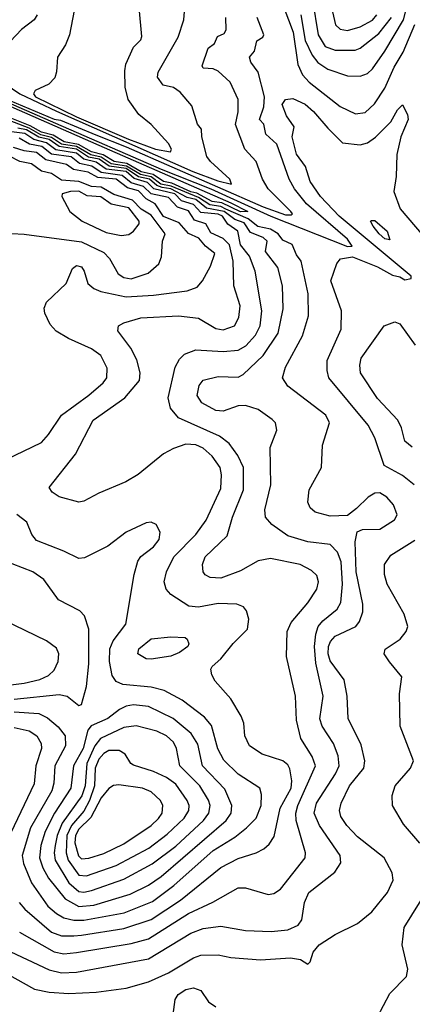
# Model space of a CAD drawing. Extents: x 1173029 to 1307123, y 522559 to 678521.
# Tile 619 of 623: x 1248317 to 1249895, y 662386 to 666346. Entities that reach past the tile are written whole.
import ezdxf

# ---------------------------------------------------------------- set-up
doc = ezdxf.new("R2010")
doc.units = 0

msp = doc.modelspace()

# ---------------------------------------------------------------- linework, layer by layer
at = {"layer": '0CON10XD'}
for points in [[(1249547.8, 666495), (1249585.7, 666325.7), (1249605, 666307.6), (1249635, 666301.7), (1249685, 666316.9), (1249735, 666344), (1249752.5, 666365)], [(1248542.8, 666417.2), (1248516.9, 666285), (1248500.6, 666245), (1248468.9, 666195), (1248465.5, 666135.5), (1248457.7, 666112.3), (1248433.5, 666086.5), (1248378.8, 666061.2), (1248372.5, 666047.5), (1248380.1, 666035), (1248545, 665954.6), (1248754.6, 665865), (1248862.5, 665825), (1248923.3, 665815), (1248927.3, 665825), (1248915, 665847.3), (1248845, 665924.4), (1248795.6, 665965), (1248752.9, 666025), (1248740.7, 666075), (1248740.2, 666139.8), (1248743.6, 666166.4), (1248774.6, 666235), (1248804.5, 666265), (1248808, 666278), (1248797.8, 666395)], [(1249446.6, 666365), (1249465, 666262), (1249492.7, 666202.7), (1249515, 666173.2), (1249555, 666146.7), (1249635, 666120), (1249685, 666118.5), (1249715, 666129.6), (1249735, 666148.2), (1249785, 666219.4), (1249860, 666345), (1249883, 666435)], [(1249494.5, 666425), (1249516.5, 666285), (1249545, 666238.4), (1249585, 666223.1), (1249665, 666223.1), (1249685, 666231.4), (1249760.2, 666289.8), (1249811, 666355)], [(1247375, 666395.5), (1248635, 665840.7), (1249165, 665608.8), (1249233.8, 665575), (1249205, 665573.7), (1249129.3, 665609.3), (1249090.7, 665615), (1249028.3, 665648.3), (1249005, 665653), (1248928, 665688), (1248894.4, 665695), (1248853, 665723), (1248805, 665733.9), (1248747.3, 665767.3), (1248696.9, 665775), (1248652.3, 665802.3), (1248605, 665813.9), (1248553.3, 665843.3), (1248496.4, 665855), (1248451.6, 665881.6), (1248405, 665893.9), (1248359.5, 665919.5), (1248251.7, 665961.7)], [(1248231.9, 666105), (1248318.1, 666048.1), (1248465, 665977.6), (1249012.5, 665735), (1249112.8, 665697.2), (1249168.8, 665685), (1249162.2, 665705), (1249083.3, 665775), (1249069.7, 665795), (1249048.5, 665875), (1249047.5, 665905), (1249031.5, 665925), (1249009.1, 665999.1), (1248961.9, 666055), (1248935, 666072.9), (1248893.1, 666083.1), (1248871.3, 666115), (1248872.9, 666135), (1248954.6, 666275), (1248976.7, 666345), (1248978.9, 666378.9)], [(1249379.1, 666395), (1249415.8, 666295.8), (1249435.1, 666165.1), (1249453.6, 666123.6), (1249480.7, 666095), (1249605, 665996.2), (1249666.8, 665966.8), (1249705, 665973.1), (1249743.2, 666006.8), (1249785, 666071.1), (1249822.5, 666155), (1249858.5, 666215), (1249905, 666326.2)], [(1247532.7, 666335), (1248460.4, 665929.6), (1248885.4, 665745), (1249085.6, 665665), (1249326, 665556), (1249635, 665433.3), (1249652.9, 665435), (1249635, 665462.9), (1249470, 665605), (1249422.1, 665665), (1249400.5, 665705), (1249351, 665845), (1249306.9, 665885), (1249298.8, 665925), (1249280.5, 665945), (1249298.5, 665995), (1249300.6, 666035), (1249275.9, 666135), (1249246.2, 666175), (1249240.5, 666195), (1249260.8, 666219.2), (1249269.8, 666260.2), (1249294.3, 666275), (1249297.7, 666285), (1249271.8, 666355)], [(1248225, 666042.5), (1248455, 665945.1), (1248481.6, 665941.6), (1248623.3, 665883.3), (1248745.4, 665835), (1249295, 665593.3), (1249385, 665561.4), (1249409.4, 665560.6), (1249413.1, 665565), (1249406.6, 665575), (1249315.5, 665665.5), (1249293.3, 665705), (1249266.8, 665775), (1249221.5, 665825), (1249184, 665924), (1249194.5, 665975), (1249194.6, 666025), (1249162.5, 666095), (1249115, 666139.2), (1249095, 666148), (1249055, 666151.5), (1249050, 666160), (1249075, 666231.4), (1249099.9, 666250.1), (1249111.7, 666278.3), (1249139.3, 666290.7), (1249146.7, 666305), (1249145.8, 666355)], [(1248386.7, 666365), (1248374.6, 666345), (1248323.6, 666306.4), (1248257.6, 666235)], [(1249902.9, 664475), (1249855, 664512.8), (1249782.4, 664552.4), (1249745, 664664), (1249717.1, 664715), (1249559.6, 664905), (1249552.3, 664935), (1249553.1, 664975), (1249608.8, 665101.2), (1249610, 665175), (1249567.9, 665295), (1249591.1, 665365), (1249606.2, 665383.8), (1249655, 665392.4), (1249755, 665352.5), (1249815, 665318.8), (1249845, 665311.8), (1249865, 665299.1), (1249890.5, 665305), (1249890.8, 665315), (1249601.2, 665555), (1249526.2, 665635), (1249484.5, 665695), (1249465.1, 665755.1), (1249429, 665805), (1249411.8, 665875), (1249419.6, 665915), (1249388.8, 665958.8), (1249372.5, 666005), (1249385, 666025.5), (1249415, 666029.5), (1249465, 666006.7), (1249497.2, 665977.2), (1249555, 665909.1), (1249615, 665850.8), (1249685, 665843.2), (1249715, 665850.5), (1249746.9, 665873.1), (1249808.2, 665935), (1249835, 665982.9), (1249855, 666003.8), (1249875, 665964.2), (1249877.9, 665945), (1249849.5, 665875), (1249833, 665803), (1249830.2, 665715), (1249820.3, 665655), (1249846, 665585), (1249969.9, 665439.9)], [(1248515, 662429.3), (1248625, 662434.1), (1248745, 662450.7), (1248835, 662476.4), (1248915, 662512.8), (1249015, 662573.3), (1249045, 662583.3), (1249115, 662585.4), (1249165, 662574.7), (1249285, 662565.3), (1249405, 662572.5), (1249445.5, 662565.5), (1249475, 662547.5), (1249483.8, 662556.2), (1249496.7, 662595), (1249520.5, 662625), (1249585, 662666.8), (1249675, 662711.5), (1249732.2, 662757.8), (1249795.4, 662835), (1249818.5, 662885), (1249813.9, 662915), (1249781.8, 662975), (1249675, 663059.6), (1249631.6, 663105), (1249608.3, 663141.7), (1249602.5, 663165), (1249608.6, 663195), (1249642.4, 663265), (1249700.6, 663335), (1249704.7, 663365), (1249689, 663429), (1249637.6, 663535), (1249632.9, 663625), (1249620.7, 663690.7), (1249565, 663767.3), (1249557, 663795), (1249558.1, 663825), (1249565.8, 663845), (1249585, 663866.6), (1249667.8, 663905), (1249682.1, 663925), (1249695.8, 663964.2), (1249696.5, 663995), (1249669.7, 664125), (1249664.7, 664245.3), (1249673.3, 664286.7), (1249694.3, 664295.7), (1249765, 664297.5), (1249823.3, 664335), (1249833.5, 664355), (1249819.6, 664395), (1249792.5, 664425), (1249765, 664443.1), (1249745, 664441.5), (1249718.1, 664425), (1249670.5, 664379.5), (1249635, 664351.4), (1249565, 664349.6), (1249505, 664365.6), (1249485, 664382), (1249475.5, 664405), (1249480.4, 664455), (1249529.4, 664545), (1249534.1, 664635), (1249562.1, 664725), (1249547.1, 664755), (1249395, 664872.1), (1249372.9, 664905), (1249385, 664948.6), (1249453.4, 665075), (1249477.2, 665155), (1249476.5, 665243.5), (1249448.9, 665375), (1249429.8, 665399.8), (1249412.3, 665442.3), (1249375, 665458.9), (1249355.4, 665485), (1249325, 665502.7), (1249273.8, 665513.8), (1249235, 665545.4), (1249145.8, 665584.2), (1249125, 665594.1), (1249081.8, 665601.8), (1249035, 665630.6), (1248926, 665676), (1248884.8, 665684.8), (1248845, 665713.6), (1248802.7, 665722.7), (1248746.4, 665756.4), (1248685, 665766.1), (1248645, 665793.3), (1248602.4, 665802.4), (1248545, 665835.4), (1248485, 665845.3), (1248445, 665872), (1248402.3, 665882.3), (1248355, 665910), (1248255, 665948.1)], [(1248485, 662511.9), (1248545, 662514.8), (1248835, 662568.5), (1249005, 662672.4), (1249055, 662691.2), (1249125, 662699.7), (1249225, 662682.7), (1249328.3, 662678.3), (1249395, 662685.3), (1249435.7, 662704.3), (1249450.4, 662725), (1249462, 662795), (1249479.3, 662835), (1249583.3, 662916.7), (1249607.3, 662955), (1249605.3, 662985), (1249521.7, 663105), (1249500.5, 663155), (1249510, 663195), (1249586.7, 663313.3), (1249601.4, 663345), (1249597.3, 663385), (1249578.1, 663435), (1249532.8, 663505), (1249523.8, 663533.8), (1249537.2, 663625), (1249507.4, 663757.4), (1249501.9, 663825), (1249506.8, 663875), (1249516.5, 663905), (1249535, 663928.6), (1249592.6, 663975), (1249607.5, 664002.5), (1249614.3, 664075.7), (1249608.8, 664165), (1249594.9, 664204.9), (1249565.5, 664235.5), (1249475, 664246.1), (1249395, 664270.6), (1249330.5, 664315), (1249305.4, 664345), (1249302, 664375), (1249326.7, 664475), (1249323.3, 664625), (1249350.8, 664695), (1249345.8, 664725), (1249331.7, 664738.3), (1249275, 664777.8), (1249225, 664794.3), (1249195, 664792.5), (1249135, 664771.2), (1249105, 664774.7), (1249049.5, 664805), (1249030.4, 664835), (1249038.1, 664875), (1249055, 664896.5), (1249115, 664910.8), (1249195, 664907.9), (1249215, 664918.5), (1249295, 664995.9), (1249356, 665085), (1249376.5, 665183.5), (1249373.3, 665275), (1249355, 665349.1), (1249305, 665413.3), (1249311.9, 665455), (1249295, 665470.3), (1249245, 665490.3), (1249218.6, 665528.6), (1249182.1, 665542.1), (1249139.2, 665575), (1249068.4, 665588.4), (1249025, 665622.4), (1248990.4, 665630.4), (1248925, 665665.9), (1248889.5, 665670.5), (1248868.4, 665678.4), (1248838.1, 665705), (1248794.3, 665714.3), (1248745, 665747.3), (1248676.4, 665756.4), (1248636.9, 665785), (1248593.5, 665793.5), (1248545, 665825.2), (1248475.3, 665835.3), (1248435, 665864), (1248393.4, 665873.4), (1248345, 665902.8), (1248309.1, 665909.1)], [(1248495, 662588.9), (1248545, 662594.4), (1248765, 662630.9), (1248835, 662649.3), (1248995, 662750.7), (1249093.4, 662796.6), (1249195, 662854.6), (1249225, 662854.5), (1249315, 662827.5), (1249338.7, 662831.3), (1249365, 662849.2), (1249464.1, 662975), (1249465.3, 662995), (1249428, 663125), (1249426.8, 663155), (1249434.8, 663185), (1249505.7, 663345), (1249492.5, 663382.5), (1249447.3, 663455), (1249429.3, 663529.3), (1249425.6, 663625), (1249390, 663785), (1249392.5, 663885), (1249408.3, 663921.7), (1249475, 664000.6), (1249511.9, 664055), (1249518.1, 664085), (1249510.7, 664110.7), (1249490.2, 664130.2), (1249444.1, 664154.1), (1249325, 664178.2), (1249275, 664168.9), (1249205, 664129.7), (1249125, 664099.3), (1249082.7, 664102.7), (1249062.9, 664112.9), (1249054.4, 664125), (1249051.5, 664155), (1249062, 664185), (1249150.6, 664269.4), (1249172.1, 664345), (1249216.7, 664455), (1249216.2, 664545), (1249193.1, 664593.1), (1249158.3, 664641.7), (1249120.2, 664670.2), (1248955.5, 664745), (1248923.3, 664783.3), (1248913.8, 664825), (1248942.3, 664947.8), (1248959.7, 664980.3), (1248979.7, 665000.3), (1249025, 665018.2), (1249135, 665011.1), (1249195, 665016.1), (1249226.2, 665033.8), (1249265, 665077.2), (1249283.1, 665115), (1249290.4, 665175), (1249263.4, 665335), (1249240.2, 665395), (1249205, 665440.9), (1249193.9, 665495), (1249153.1, 665523.1), (1249132, 665555), (1249115, 665563.2), (1249045, 665570), (1249015, 665603.2), (1248967.2, 665617.2), (1248941, 665645), (1248856.2, 665666.2), (1248831.1, 665691.1), (1248776.6, 665706.6), (1248744.7, 665734.7), (1248665, 665745), (1248625, 665773.1), (1248574.6, 665784.6), (1248545, 665809.4), (1248462.7, 665822.7), (1248425, 665850.7), (1248373.9, 665863.9), (1248337.5, 665887.5), (1248284.7, 665894.7)], [(1248485, 662661.4), (1248535, 662661.5), (1248565, 662664.5), (1248735, 662691), (1248845, 662727.2), (1248963.7, 662805), (1249125, 662936.2), (1249195, 662971.8), (1249267.5, 662995), (1249298.5, 663011.5), (1249319.8, 663030.2), (1249339.6, 663060.4), (1249363.4, 663175), (1249408, 663255), (1249410.7, 663285), (1249403.3, 663333.2), (1249395, 663348.5), (1249375, 663364.5), (1249291.5, 663391.5), (1249241.1, 663425), (1249221.5, 663465), (1249217.2, 663517.2), (1249207.8, 663545), (1249165, 663614.4), (1249103.3, 663685), (1249089.5, 663710.5), (1249085.8, 663734.2), (1249090, 663745), (1249125, 663775.6), (1249175, 663837.5), (1249232.5, 663895), (1249237.8, 663935), (1249228.9, 663968.9), (1249216, 663985), (1249190, 663995), (1249115, 663998.4), (1249035, 663982.5), (1248997, 663987), (1248924.2, 664034.2), (1248905.5, 664055), (1248897.1, 664085), (1248906.8, 664125), (1248936.6, 664185), (1249025.2, 664274.8), (1249066.7, 664333.3), (1249125, 664460), (1249128.1, 664515), (1249123.2, 664545), (1249090.6, 664590.6), (1249055, 664622.8), (1249025, 664636.1), (1248985, 664638.1), (1248935, 664621.9), (1248895, 664600.3), (1248793.2, 664516.8), (1248743.2, 664486.8), (1248635, 664441.2), (1248575, 664409.1), (1248555, 664405.5), (1248475, 664427.3), (1248447.1, 664445), (1248435.8, 664465), (1248541, 664599), (1248612.2, 664735), (1248739.6, 664825), (1248798.4, 664895), (1248801.6, 664925), (1248787.5, 664977.5), (1248764.3, 665024.3), (1248711.5, 665095), (1248714.2, 665115), (1248735, 665127.3), (1248803.8, 665146.2), (1248955, 665155.2), (1249035, 665145.7), (1249105, 665104.1), (1249135, 665098.8), (1249180.8, 665115), (1249197.6, 665147.6), (1249203.5, 665195), (1249177.6, 665275), (1249175.5, 665375), (1249159.8, 665439.8), (1249135, 665466.1), (1249085, 665488.7), (1249065.7, 665525), (1249019.2, 665539.2), (1248995, 665576.9), (1248951.7, 665591.7), (1248915, 665631.2), (1248846, 665646), (1248815.2, 665675.2), (1248765, 665689.2), (1248729.5, 665719.5), (1248645, 665730.9), (1248606.7, 665756.7), (1248557.1, 665767.1), (1248524.5, 665794.5), (1248445.4, 665805.4), (1248405.9, 665835.9), (1248355.8, 665845.8), (1248315, 665869)], [(1248262.7, 664577.2), (1248404.4, 664645), (1248433.1, 664676.9), (1248485, 664755.5), (1248594.5, 664835.5), (1248652.9, 664885), (1248667.7, 664905), (1248668.5, 664945), (1248642.5, 664995), (1248605, 665021.8), (1248513, 665063), (1248463.6, 665093.6), (1248439.8, 665119.8), (1248417.5, 665165), (1248415.5, 665185), (1248425, 665209.2), (1248504, 665285), (1248528.8, 665345), (1248545, 665356.9), (1248565, 665352.5), (1248576.7, 665335), (1248591.5, 665285), (1248614.4, 665265), (1248643.3, 665253.3), (1248745, 665231.2), (1248855, 665237.6), (1248990, 665255), (1249030.3, 665269.7), (1249051.8, 665295), (1249084.5, 665355), (1249101.2, 665405), (1249064.4, 665434.4), (1249037.3, 665467.3), (1248995, 665485.8), (1248958.4, 665528.4), (1248895, 665554.8), (1248862, 665605), (1248824.9, 665624.9), (1248795, 665657.6), (1248750, 665670), (1248705, 665703.8), (1248630.5, 665710.5), (1248592.4, 665732.4), (1248533.6, 665743.6), (1248505, 665763.8), (1248422.2, 665782.2), (1248385, 665811.9), (1248335, 665818), (1248292, 665832)], [(1248765, 665304), (1248833.6, 665326.4), (1248875.7, 665364.3), (1248887.3, 665392.7), (1248890.8, 665455), (1248901.8, 665485), (1248845, 665559.8), (1248805, 665583.3), (1248769.8, 665619.8), (1248695, 665643.2), (1248645, 665671.9), (1248605, 665674.7), (1248555, 665695.3), (1248485, 665699.8), (1248445, 665727.4), (1248405, 665736.3), (1248365, 665765.7), (1248317.5, 665775), (1248276.3, 665796.3)], [(1248725, 665478.2), (1248755, 665482.5), (1248775, 665495.4), (1248797.8, 665525), (1248796.8, 665535), (1248755, 665589.4), (1248685, 665603.5), (1248643.3, 665633.3), (1248587.8, 665637.8), (1248555, 665656), (1248521.2, 665655), (1248488, 665645), (1248485.8, 665635), (1248518.9, 665575), (1248567.5, 665535), (1248665, 665489.8), (1248725, 665478.2)], [(1249805, 665460), (1249785, 665463.9), (1249762.1, 665485), (1249737.5, 665515), (1249727.5, 665535), (1249731.2, 665538.8), (1249745, 665538.8), (1249794.2, 665495), (1249805, 665460)], [(1248285, 665485.4), (1248335, 665483.6), (1248565, 665452.4), (1248655, 665409.2), (1248678, 665385), (1248713.4, 665323.4), (1248735, 665309.3), (1248765, 665304)], [(1249895, 664626.7), (1249865, 664650.8), (1249851.5, 664705), (1249836.4, 664735), (1249755, 664821.8), (1249686.7, 664925), (1249683.6, 664956.4), (1249690, 664985), (1249782.5, 665115), (1249825, 665130.6), (1249845, 665123.1), (1249906.6, 665036.6)], [(1248575, 662724.1), (1248736.4, 662753.6), (1248850.6, 662799.4), (1248936.8, 662863.2), (1249095, 663004), (1249182, 663058), (1249228.2, 663095), (1249267.1, 663135), (1249287.3, 663185), (1249289.4, 663229.4), (1249282.7, 663255), (1249195, 663311.6), (1249137.4, 663367.4), (1249112.8, 663412.8), (1249087.3, 663507.3), (1249060.3, 663540.3), (1248969.7, 663609.7), (1248897.9, 663647.9), (1248845, 663661.9), (1248732, 663672), (1248704.3, 663684.3), (1248688.5, 663708.5), (1248677.5, 663765), (1248679.8, 663815), (1248692.7, 663847.3), (1248743.2, 663915), (1248776.9, 664115), (1248792, 664168), (1248803.6, 664186.4), (1248855, 664225.3), (1248877.9, 664255), (1248881.3, 664285), (1248865.3, 664315.3), (1248845, 664325.5), (1248825, 664321.8), (1248745.6, 664285), (1248670.9, 664229.1), (1248577.9, 664182.1), (1248555, 664179.1), (1248495, 664208.8), (1248385, 664250.7), (1248365.4, 664275), (1248345.3, 664325.3), (1248305.2, 664355.2)], [(1249924.6, 663034.6), (1249860.2, 663110.2), (1249815.6, 663185), (1249814.4, 663225.6), (1249825.6, 663265), (1249887.5, 663335), (1249900, 663365), (1249846.2, 663505), (1249843.8, 663635), (1249852.3, 663702.3), (1249803.7, 663763.7), (1249782, 663795), (1249785.8, 663814.2), (1249846.1, 663853.9), (1249870.6, 663885), (1249876.7, 663905), (1249862.5, 663955), (1249793.8, 664075), (1249782.9, 664115), (1249783.6, 664155), (1249808.3, 664191.7), (1249905, 664252.2)], [(1248295, 663612.6), (1248475, 663631.4), (1248507.5, 663625), (1248555, 663588), (1248565, 663591.2), (1248585.6, 663664.4), (1248595.2, 663755), (1248594.8, 663895), (1248578, 663948), (1248558.1, 663968.1), (1248472.6, 664012.6), (1248414.3, 664095), (1248370, 664125), (1248287.2, 664157.2)], [(1248225, 663664.6), (1248335, 663677), (1248397.7, 663692.3), (1248432.2, 663707.8), (1248455, 663729.4), (1248471.8, 663765), (1248474.5, 663795), (1248465, 663818.1), (1248425, 663847.3), (1248210.7, 663950.7)], [(1248845, 663774.4), (1248825, 663775.7), (1248792, 663795), (1248795.8, 663815), (1248845, 663855.6), (1248925, 663863.8), (1248981.7, 663861.7), (1248990, 663855), (1248996.2, 663835), (1248992.5, 663825), (1248959.7, 663800.3), (1248925, 663785.8), (1248845, 663774.4)], [(1248555, 662779), (1248615, 662784.3), (1248761.3, 662828.7), (1248835, 662865.6), (1248885, 662900), (1249147.3, 663125), (1249167, 663155), (1249169.8, 663185), (1249141.3, 663251.3), (1249051.6, 663345), (1249032.6, 663432.6), (1249006.6, 663475), (1248933.9, 663535), (1248835, 663583), (1248775, 663590.2), (1248744.5, 663585.5), (1248717.9, 663572.1), (1248671.1, 663535), (1248603.6, 663506.4), (1248591.3, 663488.7), (1248571.8, 663415), (1248533, 663345), (1248522, 663255), (1248457, 663155), (1248419, 663081), (1248401.4, 663025), (1248396.4, 662975), (1248409.8, 662935), (1248433.3, 662893.3), (1248500.2, 662810.2), (1248555, 662779)], [(1248295, 663562), (1248394.3, 663555), (1248428.4, 663538.4), (1248471.6, 663501.6), (1248499.2, 663465), (1248500.7, 663425), (1248458.5, 663345), (1248454.1, 663275), (1248445.9, 663245), (1248361, 663095), (1248327.3, 662985), (1248332.3, 662952.3), (1248364.6, 662874.6), (1248430.7, 662780.7), (1248465, 662750.5), (1248494.2, 662734.2), (1248534.6, 662724.6), (1248575, 662724.1)], [(1248295, 663499.8), (1248355, 663485.2), (1248385.3, 663465), (1248403.5, 663435), (1248404.2, 663415), (1248382.3, 663345), (1248375, 663272), (1248281.3, 663075)], [(1248575, 662836.7), (1248605, 662843.3), (1248735, 662888.8), (1248849.6, 662950.4), (1248945, 663022.5), (1249055.2, 663125), (1249077.7, 663155), (1249083.2, 663185), (1249076.5, 663206.5), (1249040.9, 663265), (1248961.1, 663345), (1248947.7, 663415), (1248935, 663440.4), (1248906.8, 663465), (1248868.2, 663485), (1248785, 663505.6), (1248735, 663498.6), (1248641.9, 663455), (1248618.7, 663425), (1248587, 663355), (1248579.6, 663265), (1248567.2, 663225), (1248488.1, 663115), (1248467.4, 663065), (1248459.3, 663025), (1248454.9, 662994.9), (1248459, 662965), (1248514.8, 662875), (1248555, 662839.7), (1248575, 662836.7)], [(1248585, 662902.5), (1248705, 662944.1), (1248835.6, 663014.5), (1248910.2, 663069.8), (1248978, 663135), (1248996.6, 663165), (1248997.6, 663185), (1248989.8, 663205), (1248945, 663271.1), (1248907.6, 663297.6), (1248855, 663322.4), (1248775, 663347.5), (1248763.1, 663355), (1248741.5, 663391.5), (1248717.3, 663407.3), (1248675, 663407), (1248655, 663395.2), (1248635, 663372.3), (1248619.9, 663335), (1248617.2, 663265), (1248597.7, 663205), (1248575, 663162.4), (1248524.6, 663105.4), (1248506.5, 663065), (1248503.6, 662995), (1248511.5, 662965), (1248555, 662905.2), (1248585, 662902.5)], [(1248565, 662971.6), (1248595, 662973.3), (1248655, 662992.8), (1248735, 663031.9), (1248845, 663105.3), (1248875, 663132.8), (1248889.4, 663155), (1248892.7, 663185), (1248882.5, 663205), (1248845, 663240.7), (1248810, 663255), (1248715, 663268.6), (1248694.2, 663265.8), (1248675, 663254.1), (1248645, 663216.2), (1248603.2, 663136.8), (1248555, 663090.3), (1248540.9, 663065), (1248539.2, 663035), (1248553.2, 662983.2), (1248565, 662971.6)], [(1249535, 662286.2), (1249635, 662235.6), (1249655, 662231.1), (1249675, 662233.3), (1249695, 662244.4), (1249728.9, 662285), (1249805, 662430), (1249871.7, 662498.3), (1249877, 662527), (1249854.4, 662625), (1249862.5, 662695), (1249960.8, 662855)], [(1248315.5, 662795.5), (1248338.1, 662768.1), (1248445, 662676.3), (1248485, 662661.4)], [(1248316, 662676), (1248455, 662597.5), (1248495, 662588.9)], [(1248169.5, 662649.5), (1248434.8, 662524.8), (1248485, 662511.9)], [(1248228.6, 662528.6), (1248377, 662447), (1248435, 662434.8), (1248515, 662429.3)], [(1248933.5, 662345), (1248941.5, 662405), (1248954.5, 662425), (1248985, 662445.3), (1249015, 662452.8), (1249045, 662441.2), (1249075.2, 662395.2), (1249105, 662375.8)]]:
    msp.add_lwpolyline(points, dxfattribs=at)

doc.saveas('drawing.dxf')
